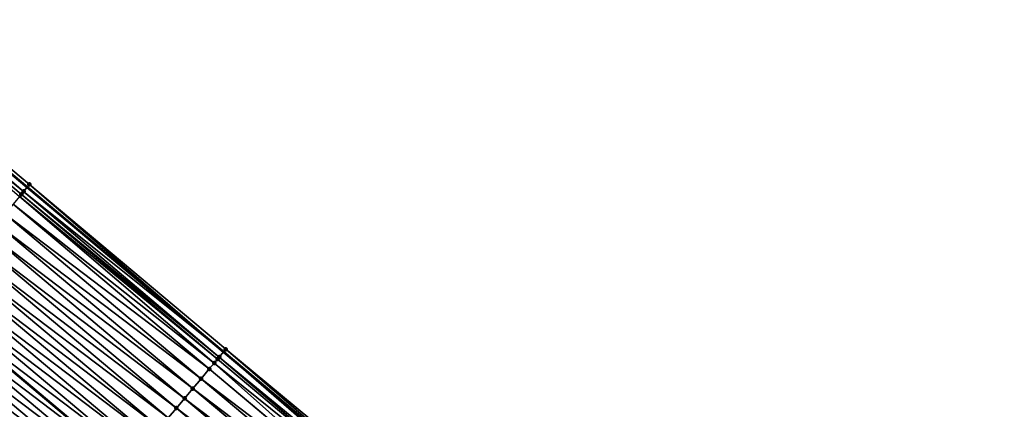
# Model space of a CAD drawing. Header units: feet. Extents: x 2007189 to 2022806, y 818621 to 837694.
# Tile 383 of 656: x 2016504 to 2016581, y 819347 to 819378. Entities that reach past the tile are written whole.
import ezdxf

# ---------------------------------------------------------------- set-up
doc = ezdxf.new("R2010")
doc.units = ezdxf.units.FT
doc.header["$MEASUREMENT"] = 0
for name, color, linetype, lineweight in [('EP_Travel Lane', 172, 'Continuous', 53), ('Road Shots', 141, 'Continuous', 100), ('Road X-Section', 40, 'Continuous', 13), ('STRIPING', 60, 'Continuous', 53)]:
    doc.layers.add(name, color=color, linetype=linetype, lineweight=lineweight)
doc.layers.add('I-77-MM17-21_SB-Surface-Border', color=7, linetype='Continuous')
doc.layers.add('I-77-MM17-21_SB-Surface-TIN', color=7, linetype='Continuous')

msp = doc.modelspace()

# ---------------------------------------------------------------- linework, layer by layer
at = {"layer": 'EP_Travel Lane'}
msp.add_polyline3d([(2016489.559565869, 819377.674227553, 270.3261203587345), (2016504.881901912, 819364.8223237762, 270.560315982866), (2016520.204206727, 819351.9704461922, 270.797772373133), (2016535.526343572, 819339.1187094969, 271.0527361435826), (2016550.848425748, 819326.2670186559, 271.3134064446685), (2016566.170728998, 819313.4151423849, 271.5510221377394), (2016581.493008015, 819300.5632864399, 271.7911614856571), (2016596.840023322, 819287.6751615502, 272.0582540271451), (2016612.121967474, 819274.7761192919, 272.3368764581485), (2016627.40432243, 819261.8767302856, 272.572743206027), (2016642.686517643, 819248.9774761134, 272.8252394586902), (2016657.96883945, 819236.0781150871, 273.0645519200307), (2016673.251180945, 819223.1787374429, 273.3018164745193), (2016688.533488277, 819210.2793886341, 273.5426388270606), (2016703.815714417, 819197.3801083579, 273.7919141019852), (2016719.097995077, 819184.4807820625, 274.0355159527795), (2016734.380056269, 819171.5816410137, 274.3019561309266), (2016749.65505463, 819158.6942299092, 274.5888565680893)], dxfattribs=at)
at = {"layer": 'I-77-MM17-21_SB-Surface-Border', "color": 3, "linetype": 'Continuous', "lineweight": -3}
msp.add_polyline3d([(2016489.732447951, 819377.8802853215, 270.3232260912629), (2016505.054784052, 819365.0283907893, 270.5578926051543), (2016520.377091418, 819352.1765203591, 270.7955601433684), (2016535.778398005, 819339.4191846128, 271.0511854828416), (2016551.562114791, 819327.1172943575, 271.2825340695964), (2016566.804348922, 819314.1698302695, 271.5136050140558), (2016581.665917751, 819300.7693767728, 271.7882463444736), (2016597.013543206, 819287.8806535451, 272.0539932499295), (2016612.295497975, 819274.9816023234, 272.3315104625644), (2016627.577837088, 819262.0822266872, 272.5690261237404), (2016643.827892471, 819250.3289423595, 272.7862371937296), (2016658.787587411, 819237.0475971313, 273.0380198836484), (2016674.392792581, 819224.5300038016, 273.2381648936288), (2016688.707019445, 819210.4848710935, 273.5372030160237), (2016703.989215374, 819197.5856163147, 273.7896226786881), (2016719.916737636, 819185.4502686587, 274.0095461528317), (2016734.553570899, 819171.7871374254, 274.2982413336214), (2016749.827811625, 819158.8992363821, 274.5862957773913)], dxfattribs=at)
at = {"layer": 'I-77-MM17-21_SB-Surface-TIN', "color": 128, "linetype": 'Continuous', "lineweight": -3}
for points in [[(2016489.411076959, 819377.4972439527, 270.3286062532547), (2016504.881901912, 819364.8223237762, 270.560315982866), (2016489.559565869, 819377.674227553, 270.3261203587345)], [(2016489.732447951, 819377.8802853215, 270.3232260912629), (2016489.559565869, 819377.674227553, 270.3261203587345), (2016504.881901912, 819364.8223237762, 270.560315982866)], [(2016505.054784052, 819365.0283907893, 270.5578926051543), (2016489.732447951, 819377.8802853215, 270.3232260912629), (2016504.881901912, 819364.8223237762, 270.560315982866)], [(2016504.598571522, 819364.48460788, 270.5642875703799), (2016489.394596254, 819377.4775964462, 270.3286670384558), (2016489.089778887, 819377.1141414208, 270.3263843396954)], [(2016504.264513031, 819364.0862288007, 270.5588180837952), (2016504.412103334, 819364.2622566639, 270.5622660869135), (2016489.089778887, 819377.1141414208, 270.3263843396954)], [(2016504.412103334, 819364.2622566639, 270.5622660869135), (2016504.598571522, 819364.48460788, 270.5642875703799), (2016489.089778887, 819377.1141414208, 270.3263843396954)], [(2016504.598571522, 819364.48460788, 270.5642875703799), (2016489.411076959, 819377.4972439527, 270.3286062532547), (2016489.394596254, 819377.4775964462, 270.3286670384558)], [(2016504.598571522, 819364.48460788, 270.5642875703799), (2016504.881901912, 819364.8223237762, 270.560315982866), (2016489.411076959, 819377.4972439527, 270.3286062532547)], [(2016504.412103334, 819364.2622566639, 270.5622660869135), (2016519.867940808, 819351.5696257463, 270.802075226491), (2016504.598571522, 819364.48460788, 270.5642875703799)], [(2016504.598571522, 819364.48460788, 270.5642875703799), (2016520.204206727, 819351.9704461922, 270.797772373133), (2016504.881901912, 819364.8223237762, 270.560315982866)], [(2016504.598571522, 819364.48460788, 270.5642875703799), (2016519.867940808, 819351.5696257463, 270.802075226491), (2016520.204206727, 819351.9704461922, 270.797772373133)], [(2016505.054784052, 819365.0283907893, 270.5578926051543), (2016504.881901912, 819364.8223237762, 270.560315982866), (2016520.204206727, 819351.9704461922, 270.797772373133)], [(2016505.054784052, 819365.0283907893, 270.5578926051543), (2016520.204206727, 819351.9704461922, 270.797772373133), (2016520.377091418, 819352.1765203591, 270.7955601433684)], [(2016503.769647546, 819363.4959338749, 270.5431902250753), (2016519.47567992, 819351.101851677, 270.7963644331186), (2016504.264513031, 819364.0862288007, 270.5588180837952)], [(2016504.264513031, 819364.0862288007, 270.5588180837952), (2016519.734396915, 819351.4103977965, 270.8013706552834), (2016504.412103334, 819364.2622566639, 270.5622660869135)], [(2016504.264513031, 819364.0862288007, 270.5588180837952), (2016519.47567992, 819351.101851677, 270.7963644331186), (2016519.734396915, 819351.4103977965, 270.8013706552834)], [(2016504.412103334, 819364.2622566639, 270.5622660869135), (2016519.734396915, 819351.4103977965, 270.8013706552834), (2016519.867940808, 819351.5696257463, 270.802075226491)], [(2016503.127204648, 819362.7296002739, 270.5227705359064), (2016519.091908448, 819350.6441024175, 270.7857015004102), (2016503.769647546, 819363.4959338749, 270.5431902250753)], [(2016503.769647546, 819363.4959338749, 270.5431902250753), (2016519.091908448, 819350.6441024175, 270.7857015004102), (2016519.47567992, 819351.101851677, 270.7963644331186)], [(2016502.484770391, 819361.9632594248, 270.5014499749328), (2016518.449466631, 819349.8777679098, 270.7651689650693), (2016503.127204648, 819362.7296002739, 270.5227705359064)], [(2016503.127204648, 819362.7296002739, 270.5227705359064), (2016518.449466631, 819349.8777679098, 270.7651689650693), (2016519.091908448, 819350.6441024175, 270.7857015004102)], [(2016501.842308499, 819361.196941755, 270.4830103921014), (2016517.807029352, 819349.1114295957, 270.7441633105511), (2016502.484770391, 819361.9632594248, 270.5014499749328)], [(2016502.484770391, 819361.9632594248, 270.5014499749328), (2016517.807029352, 819349.1114295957, 270.7441633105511), (2016518.449466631, 819349.8777679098, 270.7651689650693)], [(2016501.199854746, 819360.4306172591, 270.463722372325), (2016517.164526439, 819348.3451463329, 270.7300000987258), (2016501.842308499, 819361.196941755, 270.4830103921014)], [(2016501.842308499, 819361.196941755, 270.4830103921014), (2016517.164526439, 819348.3451463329, 270.7300000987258), (2016517.807029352, 819349.1114295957, 270.7441633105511)], [(2016500.557399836, 819359.6642937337, 270.4445550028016), (2016516.522048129, 819347.5788424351, 270.7132721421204), (2016501.199854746, 819360.4306172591, 270.463722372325)], [(2016501.199854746, 819360.4306172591, 270.463722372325), (2016516.522048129, 819347.5788424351, 270.7132721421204), (2016517.164526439, 819348.3451463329, 270.7300000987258)], [(2016499.914948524, 819358.8979671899, 270.4250124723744), (2016515.879597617, 819346.8125152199, 270.6936460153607), (2016500.557399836, 819359.6642937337, 270.4445550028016)], [(2016500.557399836, 819359.6642937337, 270.4445550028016), (2016515.879597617, 819346.8125152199, 270.6936460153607), (2016516.522048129, 819347.5788424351, 270.7132721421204)], [(2016499.272519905, 819358.1316216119, 270.4031041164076), (2016515.237176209, 819346.046163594, 270.6709858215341), (2016499.914948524, 819358.8979671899, 270.4250124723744)], [(2016499.914948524, 819358.8979671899, 270.4250124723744), (2016515.237176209, 819346.046163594, 270.6709858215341), (2016515.879597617, 819346.8125152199, 270.6936460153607)], [(2016498.630076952, 819357.3652880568, 270.382690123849), (2016514.594729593, 819345.2798331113, 270.6509535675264), (2016499.272519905, 819358.1316216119, 270.4031041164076)], [(2016499.272519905, 819358.1316216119, 270.4031041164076), (2016514.594729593, 819345.2798331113, 270.6509535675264), (2016515.237176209, 819346.046163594, 270.6709858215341)], [(2016497.987674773, 819356.5989203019, 270.3580253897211), (2016513.952259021, 819344.5135227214, 270.6334186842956), (2016498.630076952, 819357.3652880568, 270.382690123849)], [(2016498.630076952, 819357.3652880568, 270.382690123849), (2016513.952259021, 819344.5135227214, 270.6334186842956), (2016514.594729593, 819345.2798331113, 270.6509535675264)], [(2016497.987674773, 819356.5989203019, 270.3580253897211), (2016497.345251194, 819355.8325702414, 270.3355785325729), (2016513.309786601, 819343.7472138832, 270.6160766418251)], [(2016497.987674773, 819356.5989203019, 270.3580253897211), (2016513.309786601, 819343.7472138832, 270.6160766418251), (2016513.952259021, 819344.5135227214, 270.6334186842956)], [(2016496.702746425, 819355.0662887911, 270.3216221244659), (2016512.667329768, 819342.980891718, 270.5970966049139), (2016497.345251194, 819355.8325702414, 270.3355785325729)], [(2016513.309786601, 819343.7472138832, 270.6160766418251), (2016497.345251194, 819355.8325702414, 270.3355785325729), (2016512.667329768, 819342.980891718, 270.5970966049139)], [(2016496.060215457, 819354.3000290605, 270.3103839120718), (2016512.024869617, 819342.2145728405, 270.5784883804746), (2016496.702746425, 819355.0662887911, 270.3216221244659)], [(2016496.702746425, 819355.0662887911, 270.3216221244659), (2016512.024869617, 819342.2145728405, 270.5784883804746), (2016512.667329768, 819342.980891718, 270.5970966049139)], [(2016495.417741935, 819353.5337211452, 270.2931567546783), (2016511.382380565, 819341.4482779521, 270.5628801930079), (2016496.060215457, 819354.3000290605, 270.3103839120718)], [(2016496.060215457, 819354.3000290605, 270.3103839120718), (2016511.382380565, 819341.4482779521, 270.5628801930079), (2016512.024869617, 819342.2145728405, 270.5784883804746)], [(2016494.775249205, 819352.7674293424, 270.2779322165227), (2016510.739913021, 819340.6819650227, 270.5450296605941), (2016495.417741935, 819353.5337211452, 270.2931567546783)], [(2016495.417741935, 819353.5337211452, 270.2931567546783), (2016510.739913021, 819340.6819650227, 270.5450296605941), (2016511.382380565, 819341.4482779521, 270.5628801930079)], [(2016494.132771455, 819352.0011249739, 270.2611458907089), (2016510.097420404, 819339.9156731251, 270.5297932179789), (2016494.775249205, 819352.7674293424, 270.2779322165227)], [(2016494.775249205, 819352.7674293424, 270.2779322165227), (2016510.097420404, 819339.9156731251, 270.5297932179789), (2016510.739913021, 819340.6819650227, 270.5450296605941)], [(2016520.377091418, 819352.1765203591, 270.7955601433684), (2016520.204206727, 819351.9704461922, 270.797772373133), (2016535.526958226, 819339.1194423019, 271.0527361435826)], [(2016520.377091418, 819352.1765203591, 270.7955601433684), (2016535.526958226, 819339.1194423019, 271.0527361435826), (2016535.778398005, 819339.4191846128, 271.0511854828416)], [(2016493.490285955, 819351.2348271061, 270.24516756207), (2016509.454924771, 819339.149383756, 270.514871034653), (2016494.132771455, 819352.0011249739, 270.2611458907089)], [(2016494.132771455, 819352.0011249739, 270.2611458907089), (2016509.454924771, 819339.149383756, 270.514871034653), (2016510.097420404, 819339.9156731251, 270.5297932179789)], [(2016519.47567992, 819351.101851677, 270.7963644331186), (2016535.056589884, 819338.5586233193, 271.0509605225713), (2016519.734396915, 819351.4103977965, 270.8013706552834)], [(2016519.734396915, 819351.4103977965, 270.8013706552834), (2016535.056589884, 819338.5586233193, 271.0509605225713), (2016519.867940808, 819351.5696257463, 270.802075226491)], [(2016519.867940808, 819351.5696257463, 270.802075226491), (2016535.314476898, 819338.8661169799, 271.0527361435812), (2016520.204206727, 819351.9704461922, 270.797772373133)], [(2016519.867940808, 819351.5696257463, 270.802075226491), (2016535.056589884, 819338.5586233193, 271.0509605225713), (2016535.314476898, 819338.8661169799, 271.0527361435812)], [(2016535.526958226, 819339.1194423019, 271.0527361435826), (2016520.204206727, 819351.9704461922, 270.797772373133), (2016535.526343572, 819339.1187094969, 271.0527361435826)], [(2016535.314476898, 819338.8661169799, 271.0527361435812), (2016535.526343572, 819339.1187094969, 271.0527361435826), (2016520.204206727, 819351.9704461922, 270.797772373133)], [(2016492.847807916, 819350.4685229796, 270.2284113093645), (2016508.812459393, 819338.3830690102, 270.4967947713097), (2016493.490285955, 819351.2348271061, 270.24516756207)], [(2016493.490285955, 819351.2348271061, 270.24516756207), (2016508.812459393, 819338.3830690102, 270.4967947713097), (2016509.454924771, 819339.149383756, 270.514871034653)], [(2016518.449466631, 819349.8777679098, 270.7651689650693), (2016534.406104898, 819337.7828587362, 271.0385990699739), (2016519.091908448, 819350.6441024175, 270.7857015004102)], [(2016519.091908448, 819350.6441024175, 270.7857015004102), (2016534.414067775, 819337.7923561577, 271.038798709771), (2016519.47567992, 819351.101851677, 270.7963644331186)], [(2016519.091908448, 819350.6441024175, 270.7857015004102), (2016534.406104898, 819337.7828587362, 271.0385990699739), (2016534.414067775, 819337.7923561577, 271.038798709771)], [(2016519.47567992, 819351.101851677, 270.7963644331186), (2016534.414067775, 819337.7923561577, 271.038798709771), (2016535.056589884, 819338.5586233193, 271.0509605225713)], [(2016492.205334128, 819349.7022152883, 270.2112119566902), (2016508.16997703, 819337.6167685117, 270.480489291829), (2016492.847807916, 819350.4685229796, 270.2284113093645)], [(2016492.847807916, 819350.4685229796, 270.2284113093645), (2016508.16997703, 819337.6167685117, 270.480489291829), (2016508.812459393, 819338.3830690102, 270.4967947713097)], [(2016517.807029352, 819349.1114295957, 270.7441633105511), (2016533.771615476, 819337.0260304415, 271.0193590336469), (2016518.449466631, 819349.8777679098, 270.7651689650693)], [(2016518.449466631, 819349.8777679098, 270.7651689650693), (2016533.771615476, 819337.0260304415, 271.0193590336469), (2016534.406104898, 819337.7828587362, 271.0385990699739)], [(2016491.562863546, 819348.9359049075, 270.1936783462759), (2016507.527505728, 819336.8504587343, 270.4630305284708), (2016492.205334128, 819349.7022152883, 270.2112119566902)], [(2016492.205334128, 819349.7022152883, 270.2112119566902), (2016507.527505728, 819336.8504587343, 270.4630305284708), (2016508.16997703, 819337.6167685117, 270.480489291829)], [(2016517.164526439, 819348.3451463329, 270.7300000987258), (2016533.129175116, 819336.2596947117, 270.998674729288), (2016517.807029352, 819349.1114295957, 270.7441633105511)], [(2016517.807029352, 819349.1114295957, 270.7441633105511), (2016533.129175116, 819336.2596947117, 270.998674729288), (2016533.771615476, 819337.0260304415, 271.0193590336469)], [(2016490.920390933, 819348.169596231, 270.1763565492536), (2016506.885041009, 819336.084143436, 270.4448855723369), (2016491.562863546, 819348.9359049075, 270.1936783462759)], [(2016491.562863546, 819348.9359049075, 270.1936783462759), (2016506.885041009, 819336.084143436, 270.4448855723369), (2016507.527505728, 819336.8504587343, 270.4630305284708)], [(2016516.522048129, 819347.5788424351, 270.7132721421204), (2016532.486710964, 819335.4933789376, 270.9804707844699), (2016517.164526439, 819348.3451463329, 270.7300000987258)], [(2016517.164526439, 819348.3451463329, 270.7300000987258), (2016532.486710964, 819335.4933789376, 270.9804707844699), (2016533.129175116, 819336.2596947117, 270.998674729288)], [(2016490.277926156, 819347.4032809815, 270.1582178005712), (2016506.242564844, 819335.3178377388, 270.4279339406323), (2016490.920390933, 819348.169596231, 270.1763565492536)], [(2016490.920390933, 819348.169596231, 270.1763565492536), (2016506.242564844, 819335.3178377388, 270.4279339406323), (2016506.885041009, 819336.084143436, 270.4448855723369)], [(2016515.879597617, 819346.8125152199, 270.6936460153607), (2016531.84423621, 819334.7270720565, 270.9633721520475), (2016516.522048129, 819347.5788424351, 270.7132721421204)], [(2016516.522048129, 819347.5788424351, 270.7132721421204), (2016531.84423621, 819334.7270720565, 270.9633721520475), (2016532.486710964, 819335.4933789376, 270.9804707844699)]]:
    msp.add_3dface(points, dxfattribs=at)
at = {"layer": 'Road Shots', "lineweight": 100}
for p in [(2016504.598571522, 819364.48460788, 270.5642875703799), (2016505.054784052, 819365.0283907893, 270.5578926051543), (2016504.412103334, 819364.2622566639, 270.5622660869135), (2016520.377091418, 819352.1765203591, 270.7955601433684), (2016519.734396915, 819351.4103977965, 270.8013706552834), (2016519.867940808, 819351.5696257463, 270.802075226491), (2016519.091908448, 819350.6441024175, 270.7857015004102), (2016519.47567992, 819351.101851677, 270.7963644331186), (2016518.449466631, 819349.8777679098, 270.7651689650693), (2016517.807029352, 819349.1114295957, 270.7441633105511), (2016517.164526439, 819348.3451463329, 270.7300000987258), (2016516.522048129, 819347.5788424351, 270.7132721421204)]:
    msp.add_point(p, dxfattribs=at)
at = {"layer": 'Road X-Section', "extrusion": (0.7661092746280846, -0.6425884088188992, 0.01251863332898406), "elevation": 1018352.141984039, "flags": 128}
msp.add_lwpolyline([(1923656.662053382, -12478.79702569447), (1923655.952243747, -12478.79063022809), (1923655.662053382, -12478.79265186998), (1923655.432338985, -12478.7961001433), (1923654.662053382, -12478.81172922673), (1923653.662053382, -12478.83215051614), (1923652.662053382, -12478.85347274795), (1923651.662053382, -12478.87191377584), (1923650.662053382, -12478.89120330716), (1923649.662053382, -12478.91037217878), (1923648.662053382, -12478.92991624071), (1923647.662053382, -12478.95182631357), (1923646.662053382, -12478.97224190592), (1923645.662053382, -12478.99690857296), (1923644.662053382, -12479.01935718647), (1923643.662053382, -12479.03331469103), (1923642.662053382, -12479.04455378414), (1923641.662053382, -12479.06178229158), (1923640.662053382, -12479.07700802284), (1923639.662053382, -12479.09379566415), (1923638.662053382, -12479.10977524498), (1923637.662053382, -12479.12653281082), (1923636.662053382, -12479.14373351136), (1923635.662053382, -12479.16126849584), (1923634.662053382, -12479.17859165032), (1923633.662053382, -12479.19673182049), (1923632.662053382, -12479.21567847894), (1923631.662053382, -12479.23505239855)], dxfattribs=at)
at = {"layer": 'Road X-Section', "extrusion": (0.7661092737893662, -0.6425884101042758, 0.0125186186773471), "elevation": 1018372.139235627, "flags": 128}
msp.add_lwpolyline([(1923656.663605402, -12478.79477313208), (1923655.871421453, -12478.78825753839), (1923655.663605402, -12478.78896216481), (1923655.260945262, -12478.7939687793), (1923654.663605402, -12478.80463254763), (1923653.663605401, -12478.82516669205), (1923652.663605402, -12478.84617399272), (1923651.663605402, -12478.86033831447), (1923650.663605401, -12478.877067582), (1923649.663605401, -12478.8966952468), (1923648.663605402, -12478.91935721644), (1923647.663605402, -12478.93939104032), (1923646.663605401, -12478.95692729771), (1923645.663605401, -12478.97427069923), (1923644.663605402, -12478.99325221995), (1923643.663605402, -12479.01186190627), (1923642.663605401, -12479.0274713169), (1923641.663605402, -12479.04532324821), (1923640.663605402, -12479.06056088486), (1923639.663605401, -12479.07548423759), (1923638.663605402, -12479.09356191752), (1923637.663605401, -12479.10986867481), (1923636.663605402, -12479.12732880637), (1923635.663605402, -12479.14547518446), (1923634.663605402, -12479.16242814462), (1923633.663605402, -12479.17999309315), (1923632.663605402, -12479.19810082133), (1923631.663605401, -12479.21433380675)], dxfattribs=at)
at = {"layer": 'STRIPING'}
msp.add_polyline3d([(2016497.345251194, 819355.8325702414, 270.3355785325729), (2016512.667329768, 819342.980891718, 270.5970966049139), (2016527.98948976, 819330.1291449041, 270.8501260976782), (2016543.311732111, 819317.2773290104, 271.0945706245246), (2016558.633914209, 819304.425563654, 271.3452954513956), (2016573.955974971, 819291.5739000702, 271.6086693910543), (2016589.275089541, 819278.7091572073, 271.8754023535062), (2016604.557240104, 819265.8099407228, 272.1325418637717), (2016619.83960222, 819252.9105456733, 272.3676622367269), (2016635.121872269, 819240.0112283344, 272.6123657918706), (2016650.404243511, 819227.111825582, 272.8465356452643), (2016665.68661349, 819214.2124238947, 273.0808369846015), (2016680.968890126, 819201.3131009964, 273.3248544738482), (2016696.251014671, 819188.4139064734, 273.5847027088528), (2016711.533090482, 819175.5147530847, 273.8496235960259), (2016726.815235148, 819162.6155415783, 274.107376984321), (2016742.097894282, 819149.720544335, 274.4026973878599)], dxfattribs=at)

doc.saveas('drawing.dxf')
